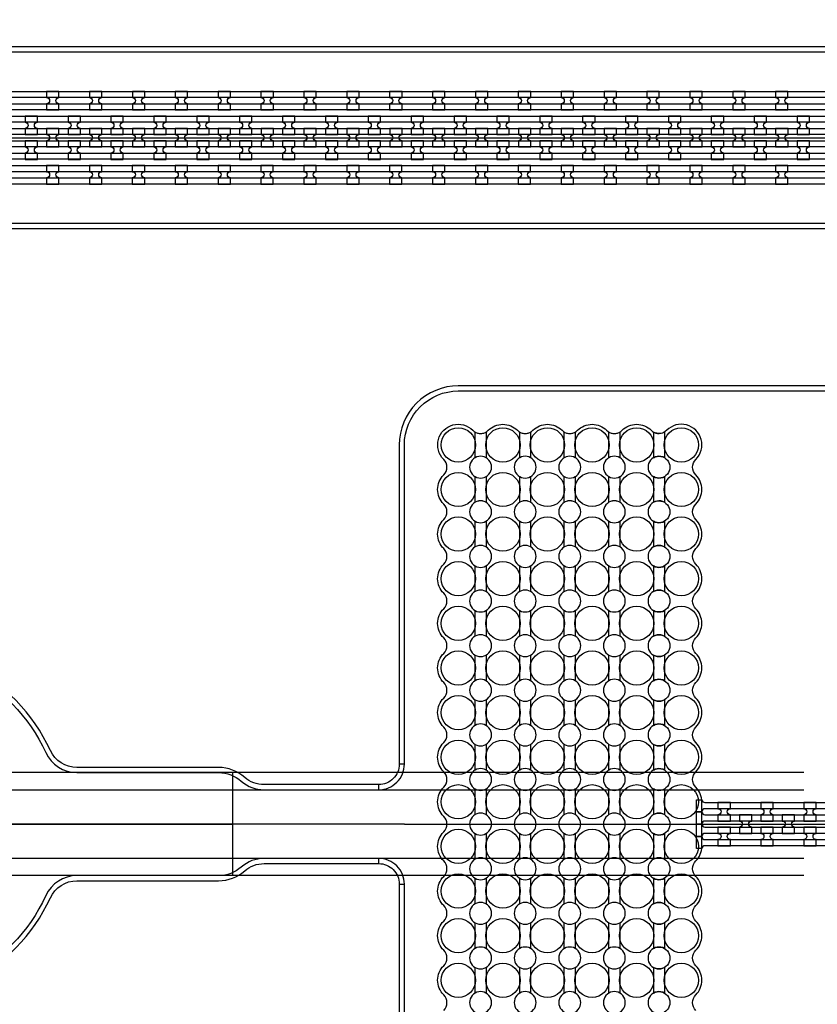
# Model space of a CAD drawing. Extents: x -63500 to 63500, y -63500 to 63500.
# Tile 278 of 296: x 21107 to 25757, y 14340 to 20078. Entities that reach past the tile are written whole.
import ezdxf

# ---------------------------------------------------------------- set-up
doc = ezdxf.new("R2010")
doc.units = 13
doc.header["$MEASUREMENT"] = 0
for name, color, linetype in [('1_Metal', 2, 'Continuous'), ('2_Electrodes', 5, 'Continuous'), ('3_Outline', 4, 'Continuous')]:
    doc.layers.add(name, color=color, linetype=linetype)

msp = doc.modelspace()

# ---------------------------------------------------------------- linework, layer by layer
for p, q in [((14350, 19390), (32850, 19390)), ((25677.8, 15690), (20394.9, 15690)), ((22350, 15090), (22350, 15690)), ((19939.4, 15590), (25677.8, 15590)), ((23350, 15390), (20350, 15390)), ((20350, 15390), (22350, 15390)), ((23350, 15390), (25084, 15390)), ((25084, 15390), (33248.2, 15390)), ((25677.8, 15190), (19939.4, 15190)), ((25677.8, 15090), (20331.9, 15090))]:
    msp.add_line(p, q)
for radius in [50000, 47500, 45000]:
    msp.add_circle((0, 0), radius)
at = {"layer": '1_Metal'}
for points in [[(-50000, 0, -1), (50000, 0), (51000, 0, 1), (-51000, 0)], [(21336.1, 19659.9), (21264.1, 19659.9), (21264.1, 19623.9, -0.414214), (21282.1, 19605.9), (21282.1, 19605.9, -0.414214), (21264.1, 19587.9), (21264.1, 19551.9), (21336.1, 19551.9), (21336.1, 19587.9, -0.414214), (21318.1, 19605.9), (21318.1, 19605.9, -0.414214), (21336.1, 19623.9)], [(21586.1, 19659.9), (21514.1, 19659.9), (21514.1, 19623.9, -0.414214), (21532.1, 19605.9), (21532.1, 19605.9, -0.414214), (21514.1, 19587.9), (21514.1, 19551.9), (21586.1, 19551.9), (21586.1, 19587.9, -0.414214), (21568.1, 19605.9), (21568.1, 19605.9, -0.414214), (21586.1, 19623.9)], [(21836.1, 19659.9), (21764.1, 19659.9), (21764.1, 19623.9, -0.414214), (21782.1, 19605.9), (21782.1, 19605.9, -0.414214), (21764.1, 19587.9), (21764.1, 19551.9), (21836.1, 19551.9), (21836.1, 19587.9, -0.414214), (21818.1, 19605.9), (21818.1, 19605.9, -0.414214), (21836.1, 19623.9)], [(22086.1, 19659.9), (22014.1, 19659.9), (22014.1, 19623.9, -0.414214), (22032.1, 19605.9), (22032.1, 19605.9, -0.414214), (22014.1, 19587.9), (22014.1, 19551.9), (22086.1, 19551.9), (22086.1, 19587.9, -0.414214), (22068.1, 19605.9), (22068.1, 19605.9, -0.414214), (22086.1, 19623.9)], [(22336.1, 19659.9), (22264.1, 19659.9), (22264.1, 19623.9, -0.414214), (22282.1, 19605.9), (22282.1, 19605.9, -0.414214), (22264.1, 19587.9), (22264.1, 19551.9), (22336.1, 19551.9), (22336.1, 19587.9, -0.414214), (22318.1, 19605.9), (22318.1, 19605.9, -0.414214), (22336.1, 19623.9)], [(22586.1, 19659.9), (22514.1, 19659.9), (22514.1, 19623.9, -0.414214), (22532.1, 19605.9), (22532.1, 19605.9, -0.414214), (22514.1, 19587.9), (22514.1, 19551.9), (22586.1, 19551.9), (22586.1, 19587.9, -0.414214), (22568.1, 19605.9), (22568.1, 19605.9, -0.414214), (22586.1, 19623.9)], [(22836.1, 19659.9), (22764.1, 19659.9), (22764.1, 19623.9, -0.414214), (22782.1, 19605.9), (22782.1, 19605.9, -0.414214), (22764.1, 19587.9), (22764.1, 19551.9), (22836.1, 19551.9), (22836.1, 19587.9, -0.414214), (22818.1, 19605.9), (22818.1, 19605.9, -0.414214), (22836.1, 19623.9)], [(23086.1, 19659.9), (23014.1, 19659.9), (23014.1, 19623.9, -0.414214), (23032.1, 19605.9), (23032.1, 19605.9, -0.414214), (23014.1, 19587.9), (23014.1, 19551.9), (23086.1, 19551.9), (23086.1, 19587.9, -0.414214), (23068.1, 19605.9), (23068.1, 19605.9, -0.414214), (23086.1, 19623.9)], [(23336.1, 19659.9), (23264.1, 19659.9), (23264.1, 19623.9, -0.414214), (23282.1, 19605.9), (23282.1, 19605.9, -0.414214), (23264.1, 19587.9), (23264.1, 19551.9), (23336.1, 19551.9), (23336.1, 19587.9, -0.414214), (23318.1, 19605.9), (23318.1, 19605.9, -0.414214), (23336.1, 19623.9)], [(23586.1, 19659.9), (23514.1, 19659.9), (23514.1, 19623.9, -0.414214), (23532.1, 19605.9), (23532.1, 19605.9, -0.414214), (23514.1, 19587.9), (23514.1, 19551.9), (23586.1, 19551.9), (23586.1, 19587.9, -0.414214), (23568.1, 19605.9), (23568.1, 19605.9, -0.414214), (23586.1, 19623.9)], [(23836.1, 19659.9), (23764.1, 19659.9), (23764.1, 19623.9, -0.414214), (23782.1, 19605.9), (23782.1, 19605.9, -0.414214), (23764.1, 19587.9), (23764.1, 19551.9), (23836.1, 19551.9), (23836.1, 19587.9, -0.414214), (23818.1, 19605.9), (23818.1, 19605.9, -0.414214), (23836.1, 19623.9)], [(24086.1, 19659.9), (24014.1, 19659.9), (24014.1, 19623.9, -0.414214), (24032.1, 19605.9), (24032.1, 19605.9, -0.414214), (24014.1, 19587.9), (24014.1, 19551.9), (24086.1, 19551.9), (24086.1, 19587.9, -0.414214), (24068.1, 19605.9), (24068.1, 19605.9, -0.414214), (24086.1, 19623.9)], [(24336.1, 19659.9), (24264.1, 19659.9), (24264.1, 19623.9, -0.414214), (24282.1, 19605.9), (24282.1, 19605.9, -0.414214), (24264.1, 19587.9), (24264.1, 19551.9), (24336.1, 19551.9), (24336.1, 19587.9, -0.414214), (24318.1, 19605.9), (24318.1, 19605.9, -0.414214), (24336.1, 19623.9)], [(24586.1, 19659.9), (24514.1, 19659.9), (24514.1, 19623.9, -0.414214), (24532.1, 19605.9), (24532.1, 19605.9, -0.414214), (24514.1, 19587.9), (24514.1, 19551.9), (24586.1, 19551.9), (24586.1, 19587.9, -0.414214), (24568.1, 19605.9), (24568.1, 19605.9, -0.414214), (24586.1, 19623.9)], [(24836.1, 19659.9), (24764.1, 19659.9), (24764.1, 19623.9, -0.414214), (24782.1, 19605.9), (24782.1, 19605.9, -0.414214), (24764.1, 19587.9), (24764.1, 19551.9), (24836.1, 19551.9), (24836.1, 19587.9, -0.414214), (24818.1, 19605.9), (24818.1, 19605.9, -0.414214), (24836.1, 19623.9)], [(25086.1, 19659.9), (25014.1, 19659.9), (25014.1, 19623.9, -0.414214), (25032.1, 19605.9), (25032.1, 19605.9, -0.414214), (25014.1, 19587.9), (25014.1, 19551.9), (25086.1, 19551.9), (25086.1, 19587.9, -0.414214), (25068.1, 19605.9), (25068.1, 19605.9, -0.414214), (25086.1, 19623.9)], [(25336.1, 19659.9), (25264.1, 19659.9), (25264.1, 19623.9, -0.414214), (25282.1, 19605.9), (25282.1, 19605.9, -0.414214), (25264.1, 19587.9), (25264.1, 19551.9), (25336.1, 19551.9), (25336.1, 19587.9, -0.414214), (25318.1, 19605.9), (25318.1, 19605.9, -0.414214), (25336.1, 19623.9)], [(25586.1, 19659.9), (25514.1, 19659.9), (25514.1, 19623.9, -0.414214), (25532.1, 19605.9), (25532.1, 19605.9, -0.414214), (25514.1, 19587.9), (25514.1, 19551.9), (25586.1, 19551.9), (25586.1, 19587.9, -0.414214), (25568.1, 19605.9), (25568.1, 19605.9, -0.414214), (25586.1, 19623.9)], [(32850, 19480), (5866, 19480, 0.414214), (4026, 17640), (4026, 17140, 0.414214), (5866, 15300), (7098, 15300, 0.414214), (7116, 15318), (7116, 15318), (7146.6, 15318), (7146.6, 15247.9), (7116.6, 15247.9, 0.384752), (7098.7, 15264), (5866, 15264, -0.414214), (3990, 17140), (3990, 17640, -0.414214), (5866, 19516), (32850, 19516)], [(21139.2, 19407.9), (21211.2, 19407.9), (21211.2, 19443.9, -0.414214), (21193.2, 19461.9), (21193.2, 19461.9, -0.414214), (21211.2, 19479.9), (21211.2, 19515.9), (21139.2, 19515.9), (21139.2, 19479.9, -0.414214), (21157.2, 19461.9), (21157.2, 19461.9, -0.414214), (21139.2, 19443.9), (21139.2, 19407.9)], [(21389.2, 19407.9), (21461.2, 19407.9), (21461.2, 19443.9, -0.414214), (21443.2, 19461.9), (21443.2, 19461.9, -0.414214), (21461.2, 19479.9), (21461.2, 19515.9), (21389.2, 19515.9), (21389.2, 19479.9, -0.414214), (21407.2, 19461.9), (21407.2, 19461.9, -0.414214), (21389.2, 19443.9), (21389.2, 19407.9)], [(21639.2, 19407.9), (21711.2, 19407.9), (21711.2, 19443.9, -0.414214), (21693.2, 19461.9), (21693.2, 19461.9, -0.414214), (21711.2, 19479.9), (21711.2, 19515.9), (21639.2, 19515.9), (21639.2, 19479.9, -0.414214), (21657.2, 19461.9), (21657.2, 19461.9, -0.414214), (21639.2, 19443.9), (21639.2, 19407.9)], [(21889.2, 19407.9), (21961.2, 19407.9), (21961.2, 19443.9, -0.414214), (21943.2, 19461.9), (21943.2, 19461.9, -0.414214), (21961.2, 19479.9), (21961.2, 19515.9), (21889.2, 19515.9), (21889.2, 19479.9, -0.414214), (21907.2, 19461.9), (21907.2, 19461.9, -0.414214), (21889.2, 19443.9), (21889.2, 19407.9)], [(22139.2, 19407.9), (22211.2, 19407.9), (22211.2, 19443.9, -0.414214), (22193.2, 19461.9), (22193.2, 19461.9, -0.414214), (22211.2, 19479.9), (22211.2, 19515.9), (22139.2, 19515.9), (22139.2, 19479.9, -0.414214), (22157.2, 19461.9), (22157.2, 19461.9, -0.414214), (22139.2, 19443.9), (22139.2, 19407.9)], [(22389.2, 19407.9), (22461.2, 19407.9), (22461.2, 19443.9, -0.414214), (22443.2, 19461.9), (22443.2, 19461.9, -0.414214), (22461.2, 19479.9), (22461.2, 19515.9), (22389.2, 19515.9), (22389.2, 19479.9, -0.414214), (22407.2, 19461.9), (22407.2, 19461.9, -0.414214), (22389.2, 19443.9), (22389.2, 19407.9)], [(22639.2, 19407.9), (22711.2, 19407.9), (22711.2, 19443.9, -0.414214), (22693.2, 19461.9), (22693.2, 19461.9, -0.414214), (22711.2, 19479.9), (22711.2, 19515.9), (22639.2, 19515.9), (22639.2, 19479.9, -0.414214), (22657.2, 19461.9), (22657.2, 19461.9, -0.414214), (22639.2, 19443.9), (22639.2, 19407.9)], [(22889.2, 19407.9), (22961.2, 19407.9), (22961.2, 19443.9, -0.414214), (22943.2, 19461.9), (22943.2, 19461.9, -0.414214), (22961.2, 19479.9), (22961.2, 19515.9), (22889.2, 19515.9), (22889.2, 19479.9, -0.414214), (22907.2, 19461.9), (22907.2, 19461.9, -0.414214), (22889.2, 19443.9), (22889.2, 19407.9)], [(23139.2, 19407.9), (23211.2, 19407.9), (23211.2, 19443.9, -0.414214), (23193.2, 19461.9), (23193.2, 19461.9, -0.414214), (23211.2, 19479.9), (23211.2, 19515.9), (23139.2, 19515.9), (23139.2, 19479.9, -0.414214), (23157.2, 19461.9), (23157.2, 19461.9, -0.414214), (23139.2, 19443.9), (23139.2, 19407.9)], [(23389.2, 19407.9), (23461.2, 19407.9), (23461.2, 19443.9, -0.414214), (23443.2, 19461.9), (23443.2, 19461.9, -0.414214), (23461.2, 19479.9), (23461.2, 19515.9), (23389.2, 19515.9), (23389.2, 19479.9, -0.414214), (23407.2, 19461.9), (23407.2, 19461.9, -0.414214), (23389.2, 19443.9), (23389.2, 19407.9)], [(23639.2, 19407.9), (23711.2, 19407.9), (23711.2, 19443.9, -0.414214), (23693.2, 19461.9), (23693.2, 19461.9, -0.414214), (23711.2, 19479.9), (23711.2, 19515.9), (23639.2, 19515.9), (23639.2, 19479.9, -0.414214), (23657.2, 19461.9), (23657.2, 19461.9, -0.414214), (23639.2, 19443.9), (23639.2, 19407.9)], [(23889.2, 19407.9), (23961.2, 19407.9), (23961.2, 19443.9, -0.414214), (23943.2, 19461.9), (23943.2, 19461.9, -0.414214), (23961.2, 19479.9), (23961.2, 19515.9), (23889.2, 19515.9), (23889.2, 19479.9, -0.414214), (23907.2, 19461.9), (23907.2, 19461.9, -0.414214), (23889.2, 19443.9), (23889.2, 19407.9)], [(24139.2, 19407.9), (24211.2, 19407.9), (24211.2, 19443.9, -0.414214), (24193.2, 19461.9), (24193.2, 19461.9, -0.414214), (24211.2, 19479.9), (24211.2, 19515.9), (24139.2, 19515.9), (24139.2, 19479.9, -0.414214), (24157.2, 19461.9), (24157.2, 19461.9, -0.414214), (24139.2, 19443.9), (24139.2, 19407.9)], [(24389.2, 19407.9), (24461.2, 19407.9), (24461.2, 19443.9, -0.414214), (24443.2, 19461.9), (24443.2, 19461.9, -0.414214), (24461.2, 19479.9), (24461.2, 19515.9), (24389.2, 19515.9), (24389.2, 19479.9, -0.414214), (24407.2, 19461.9), (24407.2, 19461.9, -0.414214), (24389.2, 19443.9), (24389.2, 19407.9)], [(24639.2, 19407.9), (24711.2, 19407.9), (24711.2, 19443.9, -0.414214), (24693.2, 19461.9), (24693.2, 19461.9, -0.414214), (24711.2, 19479.9), (24711.2, 19515.9), (24639.2, 19515.9), (24639.2, 19479.9, -0.414214), (24657.2, 19461.9), (24657.2, 19461.9, -0.414214), (24639.2, 19443.9), (24639.2, 19407.9)], [(24889.2, 19407.9), (24961.2, 19407.9), (24961.2, 19443.9, -0.414214), (24943.2, 19461.9), (24943.2, 19461.9, -0.414214), (24961.2, 19479.9), (24961.2, 19515.9), (24889.2, 19515.9), (24889.2, 19479.9, -0.414214), (24907.2, 19461.9), (24907.2, 19461.9, -0.414214), (24889.2, 19443.9), (24889.2, 19407.9)], [(25139.2, 19407.9), (25211.2, 19407.9), (25211.2, 19443.9, -0.414214), (25193.2, 19461.9), (25193.2, 19461.9, -0.414214), (25211.2, 19479.9), (25211.2, 19515.9), (25139.2, 19515.9), (25139.2, 19479.9, -0.414214), (25157.2, 19461.9), (25157.2, 19461.9, -0.414214), (25139.2, 19443.9), (25139.2, 19407.9)], [(25389.2, 19407.9), (25461.2, 19407.9), (25461.2, 19443.9, -0.414214), (25443.2, 19461.9), (25443.2, 19461.9, -0.414214), (25461.2, 19479.9), (25461.2, 19515.9), (25389.2, 19515.9), (25389.2, 19479.9, -0.414214), (25407.2, 19461.9), (25407.2, 19461.9, -0.414214), (25389.2, 19443.9), (25389.2, 19407.9)], [(25639.2, 19407.9), (25711.2, 19407.9), (25711.2, 19443.9, -0.414214), (25693.2, 19461.9), (25693.2, 19461.9, -0.414214), (25711.2, 19479.9), (25711.2, 19515.9), (25639.2, 19515.9), (25639.2, 19479.9, -0.414214), (25657.2, 19461.9), (25657.2, 19461.9, -0.414214), (25639.2, 19443.9), (25639.2, 19407.9)], [(32850, 19408), (32446, 19408), (32446, 19408), (5866, 19408, 0.414214), (4098, 17640), (4098, 17140, 0.414214), (5866, 15372), (7098, 15372, 0.414214), (7116, 15390), (7116, 15390), (7146.6, 15390), (7146.6, 15318), (7116, 15318, 0.414214), (7098, 15336), (5866, 15336, -0.414214), (4062, 17140), (4062, 17640, -0.414214), (5866, 19444), (32446, 19444), (32850, 19444)], [(21264.2, 19335.9), (21336.2, 19335.9), (21336.2, 19371.9, -0.414214), (21318.2, 19389.9), (21318.2, 19389.9, -0.414214), (21336.2, 19407.9), (21336.2, 19443.9), (21264.2, 19443.9), (21264.2, 19407.9, -0.414214), (21282.2, 19389.9), (21282.2, 19389.9, -0.414214), (21264.2, 19371.9), (21264.2, 19335.9)], [(21514.2, 19335.9), (21586.2, 19335.9), (21586.2, 19371.9, -0.414214), (21568.2, 19389.9), (21568.2, 19389.9, -0.414214), (21586.2, 19407.9), (21586.2, 19443.9), (21514.2, 19443.9), (21514.2, 19407.9, -0.414214), (21532.2, 19389.9), (21532.2, 19389.9, -0.414214), (21514.2, 19371.9), (21514.2, 19335.9)], [(21764.2, 19335.9), (21836.2, 19335.9), (21836.2, 19371.9, -0.414214), (21818.2, 19389.9), (21818.2, 19389.9, -0.414214), (21836.2, 19407.9), (21836.2, 19443.9), (21764.2, 19443.9), (21764.2, 19407.9, -0.414214), (21782.2, 19389.9), (21782.2, 19389.9, -0.414214), (21764.2, 19371.9), (21764.2, 19335.9)], [(22014.2, 19335.9), (22086.2, 19335.9), (22086.2, 19371.9, -0.414214), (22068.2, 19389.9), (22068.2, 19389.9, -0.414214), (22086.2, 19407.9), (22086.2, 19443.9), (22014.2, 19443.9), (22014.2, 19407.9, -0.414214), (22032.2, 19389.9), (22032.2, 19389.9, -0.414214), (22014.2, 19371.9), (22014.2, 19335.9)], [(22264.2, 19335.9), (22336.2, 19335.9), (22336.2, 19371.9, -0.414214), (22318.2, 19389.9), (22318.2, 19389.9, -0.414214), (22336.2, 19407.9), (22336.2, 19443.9), (22264.2, 19443.9), (22264.2, 19407.9, -0.414214), (22282.2, 19389.9), (22282.2, 19389.9, -0.414214), (22264.2, 19371.9), (22264.2, 19335.9)], [(22514.2, 19335.9), (22586.2, 19335.9), (22586.2, 19371.9, -0.414214), (22568.2, 19389.9), (22568.2, 19389.9, -0.414214), (22586.2, 19407.9), (22586.2, 19443.9), (22514.2, 19443.9), (22514.2, 19407.9, -0.414214), (22532.2, 19389.9), (22532.2, 19389.9, -0.414214), (22514.2, 19371.9), (22514.2, 19335.9)], [(22764.2, 19335.9), (22836.2, 19335.9), (22836.2, 19371.9, -0.414214), (22818.2, 19389.9), (22818.2, 19389.9, -0.414214), (22836.2, 19407.9), (22836.2, 19443.9), (22764.2, 19443.9), (22764.2, 19407.9, -0.414214), (22782.2, 19389.9), (22782.2, 19389.9, -0.414214), (22764.2, 19371.9), (22764.2, 19335.9)], [(23014.2, 19335.9), (23086.2, 19335.9), (23086.2, 19371.9, -0.414214), (23068.2, 19389.9), (23068.2, 19389.9, -0.414214), (23086.2, 19407.9), (23086.2, 19443.9), (23014.2, 19443.9), (23014.2, 19407.9, -0.414214), (23032.2, 19389.9), (23032.2, 19389.9, -0.414214), (23014.2, 19371.9), (23014.2, 19335.9)], [(23264.2, 19335.9), (23336.2, 19335.9), (23336.2, 19371.9, -0.414214), (23318.2, 19389.9), (23318.2, 19389.9, -0.414214), (23336.2, 19407.9), (23336.2, 19443.9), (23264.2, 19443.9), (23264.2, 19407.9, -0.414214), (23282.2, 19389.9), (23282.2, 19389.9, -0.414214), (23264.2, 19371.9), (23264.2, 19335.9)], [(23514.2, 19335.9), (23586.2, 19335.9), (23586.2, 19371.9, -0.414214), (23568.2, 19389.9), (23568.2, 19389.9, -0.414214), (23586.2, 19407.9), (23586.2, 19443.9), (23514.2, 19443.9), (23514.2, 19407.9, -0.414214), (23532.2, 19389.9), (23532.2, 19389.9, -0.414214), (23514.2, 19371.9), (23514.2, 19335.9)], [(23764.2, 19335.9), (23836.2, 19335.9), (23836.2, 19371.9, -0.414214), (23818.2, 19389.9), (23818.2, 19389.9, -0.414214), (23836.2, 19407.9), (23836.2, 19443.9), (23764.2, 19443.9), (23764.2, 19407.9, -0.414214), (23782.2, 19389.9), (23782.2, 19389.9, -0.414214), (23764.2, 19371.9), (23764.2, 19335.9)], [(24014.2, 19335.9), (24086.2, 19335.9), (24086.2, 19371.9, -0.414214), (24068.2, 19389.9), (24068.2, 19389.9, -0.414214), (24086.2, 19407.9), (24086.2, 19443.9), (24014.2, 19443.9), (24014.2, 19407.9, -0.414214), (24032.2, 19389.9), (24032.2, 19389.9, -0.414214), (24014.2, 19371.9), (24014.2, 19335.9)], [(24264.2, 19335.9), (24336.2, 19335.9), (24336.2, 19371.9, -0.414214), (24318.2, 19389.9), (24318.2, 19389.9, -0.414214), (24336.2, 19407.9), (24336.2, 19443.9), (24264.2, 19443.9), (24264.2, 19407.9, -0.414214), (24282.2, 19389.9), (24282.2, 19389.9, -0.414214), (24264.2, 19371.9), (24264.2, 19335.9)], [(24514.2, 19335.9), (24586.2, 19335.9), (24586.2, 19371.9, -0.414214), (24568.2, 19389.9), (24568.2, 19389.9, -0.414214), (24586.2, 19407.9), (24586.2, 19443.9), (24514.2, 19443.9), (24514.2, 19407.9, -0.414214), (24532.2, 19389.9), (24532.2, 19389.9, -0.414214), (24514.2, 19371.9), (24514.2, 19335.9)], [(24764.2, 19335.9), (24836.2, 19335.9), (24836.2, 19371.9, -0.414214), (24818.2, 19389.9), (24818.2, 19389.9, -0.414214), (24836.2, 19407.9), (24836.2, 19443.9), (24764.2, 19443.9), (24764.2, 19407.9, -0.414214), (24782.2, 19389.9), (24782.2, 19389.9, -0.414214), (24764.2, 19371.9), (24764.2, 19335.9)], [(25014.2, 19335.9), (25086.2, 19335.9), (25086.2, 19371.9, -0.414214), (25068.2, 19389.9), (25068.2, 19389.9, -0.414214), (25086.2, 19407.9), (25086.2, 19443.9), (25014.2, 19443.9), (25014.2, 19407.9, -0.414214), (25032.2, 19389.9), (25032.2, 19389.9, -0.414214), (25014.2, 19371.9), (25014.2, 19335.9)], [(25264.2, 19335.9), (25336.2, 19335.9), (25336.2, 19371.9, -0.414214), (25318.2, 19389.9), (25318.2, 19389.9, -0.414214), (25336.2, 19407.9), (25336.2, 19443.9), (25264.2, 19443.9), (25264.2, 19407.9, -0.414214), (25282.2, 19389.9), (25282.2, 19389.9, -0.414214), (25264.2, 19371.9), (25264.2, 19335.9)], [(25514.2, 19335.9), (25586.2, 19335.9), (25586.2, 19371.9, -0.414214), (25568.2, 19389.9), (25568.2, 19389.9, -0.414214), (25586.2, 19407.9), (25586.2, 19443.9), (25514.2, 19443.9), (25514.2, 19407.9, -0.414214), (25532.2, 19389.9), (25532.2, 19389.9, -0.414214), (25514.2, 19371.9), (25514.2, 19335.9)], [(32850, 19336), (32446, 19336), (5866, 19336, 0.414214), (4170, 17640), (4170, 17140, 0.414214), (5866, 15444), (7098, 15444, 0.414214), (7116, 15462), (7116, 15462), (7146.6, 15462), (7146.6, 15390), (7116, 15390, 0.414214), (7098, 15408), (5866, 15408, -0.414214), (4134, 17140), (4134, 17640, -0.414214), (5866, 19372), (32446, 19372), (32850, 19372)], [(21139.2, 19371.9), (21139.2, 19335.9, -0.414214), (21157.2, 19317.9), (21157.2, 19317.9, -0.414214), (21139.2, 19299.9), (21139.2, 19263.9), (21211.2, 19263.9), (21211.2, 19299.9, -0.414214), (21193.2, 19317.9), (21193.2, 19317.9, -0.414214), (21211.2, 19335.9), (21211.2, 19371.9)], [(21389.2, 19371.9), (21389.2, 19335.9, -0.414214), (21407.2, 19317.9), (21407.2, 19317.9, -0.414214), (21389.2, 19299.9), (21389.2, 19263.9), (21461.2, 19263.9), (21461.2, 19299.9, -0.414214), (21443.2, 19317.9), (21443.2, 19317.9, -0.414214), (21461.2, 19335.9), (21461.2, 19371.9)], [(21639.2, 19371.9), (21639.2, 19335.9, -0.414214), (21657.2, 19317.9), (21657.2, 19317.9, -0.414214), (21639.2, 19299.9), (21639.2, 19263.9), (21711.2, 19263.9), (21711.2, 19299.9, -0.414214), (21693.2, 19317.9), (21693.2, 19317.9, -0.414214), (21711.2, 19335.9), (21711.2, 19371.9)], [(21889.2, 19371.9), (21889.2, 19335.9, -0.414214), (21907.2, 19317.9), (21907.2, 19317.9, -0.414214), (21889.2, 19299.9), (21889.2, 19263.9), (21961.2, 19263.9), (21961.2, 19299.9, -0.414214), (21943.2, 19317.9), (21943.2, 19317.9, -0.414214), (21961.2, 19335.9), (21961.2, 19371.9)], [(22139.2, 19371.9), (22139.2, 19335.9, -0.414214), (22157.2, 19317.9), (22157.2, 19317.9, -0.414214), (22139.2, 19299.9), (22139.2, 19263.9), (22211.2, 19263.9), (22211.2, 19299.9, -0.414214), (22193.2, 19317.9), (22193.2, 19317.9, -0.414214), (22211.2, 19335.9), (22211.2, 19371.9)], [(22389.2, 19371.9), (22389.2, 19335.9, -0.414214), (22407.2, 19317.9), (22407.2, 19317.9, -0.414214), (22389.2, 19299.9), (22389.2, 19263.9), (22461.2, 19263.9), (22461.2, 19299.9, -0.414214), (22443.2, 19317.9), (22443.2, 19317.9, -0.414214), (22461.2, 19335.9), (22461.2, 19371.9)], [(22639.2, 19371.9), (22639.2, 19335.9, -0.414214), (22657.2, 19317.9), (22657.2, 19317.9, -0.414214), (22639.2, 19299.9), (22639.2, 19263.9), (22711.2, 19263.9), (22711.2, 19299.9, -0.414214), (22693.2, 19317.9), (22693.2, 19317.9, -0.414214), (22711.2, 19335.9), (22711.2, 19371.9)], [(22889.2, 19371.9), (22889.2, 19335.9, -0.414214), (22907.2, 19317.9), (22907.2, 19317.9, -0.414214), (22889.2, 19299.9), (22889.2, 19263.9), (22961.2, 19263.9), (22961.2, 19299.9, -0.414214), (22943.2, 19317.9), (22943.2, 19317.9, -0.414214), (22961.2, 19335.9), (22961.2, 19371.9)], [(23139.2, 19371.9), (23139.2, 19335.9, -0.414214), (23157.2, 19317.9), (23157.2, 19317.9, -0.414214), (23139.2, 19299.9), (23139.2, 19263.9), (23211.2, 19263.9), (23211.2, 19299.9, -0.414214), (23193.2, 19317.9), (23193.2, 19317.9, -0.414214), (23211.2, 19335.9), (23211.2, 19371.9)], [(23389.2, 19371.9), (23389.2, 19335.9, -0.414214), (23407.2, 19317.9), (23407.2, 19317.9, -0.414214), (23389.2, 19299.9), (23389.2, 19263.9), (23461.2, 19263.9), (23461.2, 19299.9, -0.414214), (23443.2, 19317.9), (23443.2, 19317.9, -0.414214), (23461.2, 19335.9), (23461.2, 19371.9)], [(23639.2, 19371.9), (23639.2, 19335.9, -0.414214), (23657.2, 19317.9), (23657.2, 19317.9, -0.414214), (23639.2, 19299.9), (23639.2, 19263.9), (23711.2, 19263.9), (23711.2, 19299.9, -0.414214), (23693.2, 19317.9), (23693.2, 19317.9, -0.414214), (23711.2, 19335.9), (23711.2, 19371.9)], [(23889.2, 19371.9), (23889.2, 19335.9, -0.414214), (23907.2, 19317.9), (23907.2, 19317.9, -0.414214), (23889.2, 19299.9), (23889.2, 19263.9), (23961.2, 19263.9), (23961.2, 19299.9, -0.414214), (23943.2, 19317.9), (23943.2, 19317.9, -0.414214), (23961.2, 19335.9), (23961.2, 19371.9)], [(24139.2, 19371.9), (24139.2, 19335.9, -0.414214), (24157.2, 19317.9), (24157.2, 19317.9, -0.414214), (24139.2, 19299.9), (24139.2, 19263.9), (24211.2, 19263.9), (24211.2, 19299.9, -0.414214), (24193.2, 19317.9), (24193.2, 19317.9, -0.414214), (24211.2, 19335.9), (24211.2, 19371.9)], [(24389.2, 19371.9), (24389.2, 19335.9, -0.414214), (24407.2, 19317.9), (24407.2, 19317.9, -0.414214), (24389.2, 19299.9), (24389.2, 19263.9), (24461.2, 19263.9), (24461.2, 19299.9, -0.414214), (24443.2, 19317.9), (24443.2, 19317.9, -0.414214), (24461.2, 19335.9), (24461.2, 19371.9)], [(24639.2, 19371.9), (24639.2, 19335.9, -0.414214), (24657.2, 19317.9), (24657.2, 19317.9, -0.414214), (24639.2, 19299.9), (24639.2, 19263.9), (24711.2, 19263.9), (24711.2, 19299.9, -0.414214), (24693.2, 19317.9), (24693.2, 19317.9, -0.414214), (24711.2, 19335.9), (24711.2, 19371.9)], [(24889.2, 19371.9), (24889.2, 19335.9, -0.414214), (24907.2, 19317.9), (24907.2, 19317.9, -0.414214), (24889.2, 19299.9), (24889.2, 19263.9), (24961.2, 19263.9), (24961.2, 19299.9, -0.414214), (24943.2, 19317.9), (24943.2, 19317.9, -0.414214), (24961.2, 19335.9), (24961.2, 19371.9)], [(25139.2, 19371.9), (25139.2, 19335.9, -0.414214), (25157.2, 19317.9), (25157.2, 19317.9, -0.414214), (25139.2, 19299.9), (25139.2, 19263.9), (25211.2, 19263.9), (25211.2, 19299.9, -0.414214), (25193.2, 19317.9), (25193.2, 19317.9, -0.414214), (25211.2, 19335.9), (25211.2, 19371.9)], [(25389.2, 19371.9), (25389.2, 19335.9, -0.414214), (25407.2, 19317.9), (25407.2, 19317.9, -0.414214), (25389.2, 19299.9), (25389.2, 19263.9), (25461.2, 19263.9), (25461.2, 19299.9, -0.414214), (25443.2, 19317.9), (25443.2, 19317.9, -0.414214), (25461.2, 19335.9), (25461.2, 19371.9)], [(25639.2, 19371.9), (25639.2, 19335.9, -0.414214), (25657.2, 19317.9), (25657.2, 19317.9, -0.414214), (25639.2, 19299.9), (25639.2, 19263.9), (25711.2, 19263.9), (25711.2, 19299.9, -0.414214), (25693.2, 19317.9), (25693.2, 19317.9, -0.414214), (25711.2, 19335.9), (25711.2, 19371.9)], [(32850, 19264), (32446, 19264), (5866, 19264, 0.414214), (4242, 17640), (4242, 17140, 0.414214), (5866, 15516), (7098.7, 15516, 0.384752), (7116.6, 15532.2), (7146.6, 15532.2), (7146.6, 15462), (7116, 15462, 0.414214), (7098, 15480), (5866, 15480, -0.414214), (4206, 17140), (4206, 17640, -0.414214), (5866, 19300), (32446, 19300), (32850, 19300)], [(21336, 19227.9), (21264, 19227.9), (21264, 19191.9, -0.414214), (21282, 19173.9), (21282, 19173.9, -0.414214), (21264, 19155.9), (21264, 19119.9), (21336, 19119.9), (21336, 19155.9, -0.414214), (21318, 19173.9), (21318, 19173.9, -0.414214), (21336, 19191.9)], [(21586, 19227.9), (21514, 19227.9), (21514, 19191.9, -0.414214), (21532, 19173.9), (21532, 19173.9, -0.414214), (21514, 19155.9), (21514, 19119.9), (21586, 19119.9), (21586, 19155.9, -0.414214), (21568, 19173.9), (21568, 19173.9, -0.414214), (21586, 19191.9)], [(21836, 19227.9), (21764, 19227.9), (21764, 19191.9, -0.414214), (21782, 19173.9), (21782, 19173.9, -0.414214), (21764, 19155.9), (21764, 19119.9), (21836, 19119.9), (21836, 19155.9, -0.414214), (21818, 19173.9), (21818, 19173.9, -0.414214), (21836, 19191.9)], [(22086, 19227.9), (22014, 19227.9), (22014, 19191.9, -0.414214), (22032, 19173.9), (22032, 19173.9, -0.414214), (22014, 19155.9), (22014, 19119.9), (22086, 19119.9), (22086, 19155.9, -0.414214), (22068, 19173.9), (22068, 19173.9, -0.414214), (22086, 19191.9)], [(22336, 19227.9), (22264, 19227.9), (22264, 19191.9, -0.414214), (22282, 19173.9), (22282, 19173.9, -0.414214), (22264, 19155.9), (22264, 19119.9), (22336, 19119.9), (22336, 19155.9, -0.414214), (22318, 19173.9), (22318, 19173.9, -0.414214), (22336, 19191.9)], [(22586, 19227.9), (22514, 19227.9), (22514, 19191.9, -0.414214), (22532, 19173.9), (22532, 19173.9, -0.414214), (22514, 19155.9), (22514, 19119.9), (22586, 19119.9), (22586, 19155.9, -0.414214), (22568, 19173.9), (22568, 19173.9, -0.414214), (22586, 19191.9)], [(22836, 19227.9), (22764, 19227.9), (22764, 19191.9, -0.414214), (22782, 19173.9), (22782, 19173.9, -0.414214), (22764, 19155.9), (22764, 19119.9), (22836, 19119.9), (22836, 19155.9, -0.414214), (22818, 19173.9), (22818, 19173.9, -0.414214), (22836, 19191.9)], [(23086, 19227.9), (23014, 19227.9), (23014, 19191.9, -0.414214), (23032, 19173.9), (23032, 19173.9, -0.414214), (23014, 19155.9), (23014, 19119.9), (23086, 19119.9), (23086, 19155.9, -0.414214), (23068, 19173.9), (23068, 19173.9, -0.414214), (23086, 19191.9)], [(23336, 19227.9), (23264, 19227.9), (23264, 19191.9, -0.414214), (23282, 19173.9), (23282, 19173.9, -0.414214), (23264, 19155.9), (23264, 19119.9), (23336, 19119.9), (23336, 19155.9, -0.414214), (23318, 19173.9), (23318, 19173.9, -0.414214), (23336, 19191.9)], [(23586, 19227.9), (23514, 19227.9), (23514, 19191.9, -0.414214), (23532, 19173.9), (23532, 19173.9, -0.414214), (23514, 19155.9), (23514, 19119.9), (23586, 19119.9), (23586, 19155.9, -0.414214), (23568, 19173.9), (23568, 19173.9, -0.414214), (23586, 19191.9)], [(23836, 19227.9), (23764, 19227.9), (23764, 19191.9, -0.414214), (23782, 19173.9), (23782, 19173.9, -0.414214), (23764, 19155.9), (23764, 19119.9), (23836, 19119.9), (23836, 19155.9, -0.414214), (23818, 19173.9), (23818, 19173.9, -0.414214), (23836, 19191.9)], [(24086, 19227.9), (24014, 19227.9), (24014, 19191.9, -0.414214), (24032, 19173.9), (24032, 19173.9, -0.414214), (24014, 19155.9), (24014, 19119.9), (24086, 19119.9), (24086, 19155.9, -0.414214), (24068, 19173.9), (24068, 19173.9, -0.414214), (24086, 19191.9)], [(24336, 19227.9), (24264, 19227.9), (24264, 19191.9, -0.414214), (24282, 19173.9), (24282, 19173.9, -0.414214), (24264, 19155.9), (24264, 19119.9), (24336, 19119.9), (24336, 19155.9, -0.414214), (24318, 19173.9), (24318, 19173.9, -0.414214), (24336, 19191.9)], [(24586, 19227.9), (24514, 19227.9), (24514, 19191.9, -0.414214), (24532, 19173.9), (24532, 19173.9, -0.414214), (24514, 19155.9), (24514, 19119.9), (24586, 19119.9), (24586, 19155.9, -0.414214), (24568, 19173.9), (24568, 19173.9, -0.414214), (24586, 19191.9)], [(24836, 19227.9), (24764, 19227.9), (24764, 19191.9, -0.414214), (24782, 19173.9), (24782, 19173.9, -0.414214), (24764, 19155.9), (24764, 19119.9), (24836, 19119.9), (24836, 19155.9, -0.414214), (24818, 19173.9), (24818, 19173.9, -0.414214), (24836, 19191.9)], [(25086, 19227.9), (25014, 19227.9), (25014, 19191.9, -0.414214), (25032, 19173.9), (25032, 19173.9, -0.414214), (25014, 19155.9), (25014, 19119.9), (25086, 19119.9), (25086, 19155.9, -0.414214), (25068, 19173.9), (25068, 19173.9, -0.414214), (25086, 19191.9)], [(25336, 19227.9), (25264, 19227.9), (25264, 19191.9, -0.414214), (25282, 19173.9), (25282, 19173.9, -0.414214), (25264, 19155.9), (25264, 19119.9), (25336, 19119.9), (25336, 19155.9, -0.414214), (25318, 19173.9), (25318, 19173.9, -0.414214), (25336, 19191.9)], [(25586, 19227.9), (25514, 19227.9), (25514, 19191.9, -0.414214), (25532, 19173.9), (25532, 19173.9, -0.414214), (25514, 19155.9), (25514, 19119.9), (25586, 19119.9), (25586, 19155.9, -0.414214), (25568, 19173.9), (25568, 19173.9, -0.414214), (25586, 19191.9)], [(25250, 15408), (25250, 15444, -0.414214), (25232, 15462), (25232, 15462, -0.414214), (25250, 15480), (25250, 15516), (25178, 15516), (25178, 15480, -0.414214), (25196, 15462), (25196, 15462, -0.414214), (25178, 15444), (25178, 15408)], [(25500, 15408), (25500, 15444, -0.414214), (25482, 15462), (25482, 15462, -0.414214), (25500, 15480), (25500, 15516), (25428, 15516), (25428, 15480, -0.414214), (25446, 15462), (25446, 15462, -0.414214), (25428, 15444), (25428, 15408)], [(25750, 15408), (25750, 15444, -0.414214), (25732, 15462), (25732, 15462, -0.414214), (25750, 15480), (25750, 15516), (25678, 15516), (25678, 15480, -0.414214), (25696, 15462), (25696, 15462, -0.414214), (25678, 15444), (25678, 15408)], [(25375, 15444), (25303, 15444), (25303, 15408, -0.414214), (25321, 15390), (25321, 15390, -0.414214), (25303, 15372), (25303, 15336), (25375, 15336), (25375, 15372, -0.414214), (25357, 15390), (25357, 15390, -0.414214), (25375, 15408), (25375, 15444)], [(25625, 15444), (25553, 15444), (25553, 15408, -0.414214), (25571, 15390), (25571, 15390, -0.414214), (25553, 15372), (25553, 15336), (25625, 15336), (25625, 15372, -0.414214), (25607, 15390), (25607, 15390, -0.414214), (25625, 15408), (25625, 15444)], [(25250, 15372), (25178, 15372), (25178, 15336, -0.414214), (25196, 15318), (25196, 15318, -0.414214), (25178, 15300), (25178, 15264), (25250, 15264), (25250, 15300, -0.414214), (25232, 15318), (25232, 15318, -0.414214), (25250, 15336), (25250, 15372)], [(25500, 15372), (25428, 15372), (25428, 15336, -0.414214), (25446, 15318), (25446, 15318, -0.414214), (25428, 15300), (25428, 15264), (25500, 15264), (25500, 15300, -0.414214), (25482, 15318), (25482, 15318, -0.414214), (25500, 15336), (25500, 15372)], [(25750, 15372), (25678, 15372), (25678, 15336, -0.414214), (25696, 15318), (25696, 15318, -0.414214), (25678, 15300), (25678, 15264), (25750, 15264), (25750, 15300, -0.414214), (25732, 15318), (25732, 15318, -0.414214), (25750, 15336), (25750, 15372)]]:
    msp.add_lwpolyline(points, format="xyb", close=True, dxfattribs=at)
for points in [[(5865.9, 19660), (32446, 19660), (32850, 19660), (32850, 19624), (32446, 19624), (5866, 19624, 0.414214)], [(5866, 19588), (32446, 19588), (32850, 19588), (32850, 19552), (32446, 19552), (5865.9, 19552, 0.414214)], [(5865.9, 19228), (32446, 19228), (32850, 19228), (32850, 19192), (32446, 19192), (5866, 19192, 0.414214)], [(5866, 19156), (32446, 19156), (32850, 19156), (32850, 19120), (32446, 19120), (32446, 19120), (5865.9, 19120, 0.414214)], [(23579.1, 14304.9, 0.414214), (23579.1, 14395.2, -0.414214), (23579.1, 14564.9, 0.414214), (23579.1, 14655.2, -0.414214), (23579.1, 14824.9, 0.414214), (23579.1, 14915.2, -0.414214), (23579.1, 15084.9, 0.414214), (23579.1, 15175.2, -0.414214), (23579.1, 15344.9, 0.414214), (23579.1, 15435.2, -0.414214), (23579.1, 15604.9, 0.414214), (23579.1, 15695.2, -0.414214), (23579.1, 15864.9, 0.414214), (23579.1, 15955.2, -0.414214), (23579.1, 16124.9, 0.414214), (23579.1, 16215.2, -0.414214), (23579.1, 16384.9, 0.414214), (23579.1, 16475.2, -0.414214), (23579.1, 16644.9, 0.414214), (23579.1, 16735.2, -0.414214), (23579.1, 16904.9, 0.414214), (23579.1, 16995.2, -0.414214), (23579.1, 17164.9, 0.414214), (23579.1, 17255.2, -0.414214), (23579.1, 17424.9, 0.414214), (23579.1, 17515.2, -1), (23748.9, 17684.9, 0.339838), (23826, 17674.8), (23826, 17525.3, 1.734808), (23826, 17414.8), (23826, 17265.3, 1.734808), (23826, 17154.8), (23826, 17005.3, 1.734808), (23826, 16894.8), (23826, 16745.3, 1.734808), (23826, 16634.8), (23826, 16485.3, 1.734808), (23826, 16374.8), (23826, 16225.3, 1.734808), (23826, 16114.8), (23826, 15965.3, 1.734808), (23826, 15854.8), (23826, 15705.3, 1.734808), (23826, 15594.8), (23826, 15445.3, 1.734808), (23826, 15334.8), (23826, 15185.3, 1.734808), (23826, 15074.8), (23826, 14925.3, 1.734808), (23826, 14814.8), (23826, 14665.3, 1.734808), (23826, 14554.8), (23826, 14405.3, 1.734808), (23826, 14294.8)], [(23762, 14294.8, 1.734808), (23762, 14405.3), (23762, 14554.8, 1.734808), (23762, 14665.3), (23762, 14814.8, 1.734808), (23762, 14925.3), (23762, 15074.8, 1.734808), (23762, 15185.3), (23762, 15334.8, 1.734808), (23762, 15445.3), (23762, 15594.8, 1.734808), (23762, 15705.3), (23762, 15854.8, 1.734808), (23762, 15965.3), (23762, 16114.8, 1.734808), (23762, 16225.3), (23762, 16374.8, 1.734808), (23762, 16485.3), (23762, 16634.8, 1.734808), (23762, 16745.3), (23762, 16894.8, 1.734808), (23762, 17005.3), (23762, 17154.8, 1.734808), (23762, 17265.3), (23762, 17414.8, 1.734808), (23762, 17525.3), (23762, 17674.8, 0.339838), (23839.1, 17684.9, -0.414214), (24008.9, 17684.9, 0.339838), (24086, 17674.8), (24086, 17525.3, 1.734808), (24086, 17414.8), (24086, 17265.3, 1.734808), (24086, 17154.8), (24086, 17005.3, 1.734808), (24086, 16894.8), (24086, 16745.3, 1.734808), (24086, 16634.8), (24086, 16485.3, 1.734808), (24086, 16374.8), (24086, 16225.3, 1.734808), (24086, 16114.8), (24086, 15965.3, 1.734808), (24086, 15854.8), (24086, 15705.3, 1.734808), (24086, 15594.8), (24086, 15445.3, 1.734808), (24086, 15334.8), (24086, 15185.3, 1.734808), (24086, 15074.8), (24086, 14925.3, 1.734808), (24086, 14814.8), (24086, 14665.3, 1.734808), (24086, 14554.8), (24086, 14405.3, 1.734808), (24086, 14294.8)], [(24022, 14294.8, 1.734808), (24022, 14405.3), (24022, 14554.8, 1.734808), (24022, 14665.3), (24022, 14814.8, 1.734808), (24022, 14925.3), (24022, 15074.8, 1.734808), (24022, 15185.3), (24022, 15334.8, 1.734808), (24022, 15445.3), (24022, 15594.8, 1.734808), (24022, 15705.3), (24022, 15854.8, 1.734808), (24022, 15965.3), (24022, 16114.8, 1.734808), (24022, 16225.3), (24022, 16374.8, 1.734808), (24022, 16485.3), (24022, 16634.8, 1.734808), (24022, 16745.3), (24022, 16894.8, 1.734808), (24022, 17005.3), (24022, 17154.8, 1.734808), (24022, 17265.3), (24022, 17414.8, 1.734808), (24022, 17525.3), (24022, 17674.8, 0.339838), (24099.1, 17684.9, -0.414214), (24268.9, 17684.9, 0.339838), (24346, 17674.8), (24346, 17525.3, 1.734808), (24346, 17414.8), (24346, 17265.3, 1.734808), (24346, 17154.8), (24346, 17005.3, 1.734808), (24346, 16894.8), (24346, 16745.3, 1.734808), (24346, 16634.8), (24346, 16485.3, 1.734808), (24346, 16374.8), (24346, 16225.3, 1.734808), (24346, 16114.8), (24346, 15965.3, 1.734808), (24346, 15854.8), (24346, 15705.3, 1.734808), (24346, 15594.8), (24346, 15445.3, 1.734808), (24346, 15334.8), (24346, 15185.3, 1.734808), (24346, 15074.8), (24346, 14925.3, 1.734808), (24346, 14814.8), (24346, 14665.3, 1.734808), (24346, 14554.8), (24346, 14405.3, 1.734808), (24346, 14294.8)], [(24282, 14294.8, 1.734808), (24282, 14405.3), (24282, 14554.8, 1.734808), (24282, 14665.3), (24282, 14814.8, 1.734808), (24282, 14925.3), (24282, 15074.8, 1.734808), (24282, 15185.3), (24282, 15334.8, 1.734808), (24282, 15445.3), (24282, 15594.8, 1.734808), (24282, 15705.3), (24282, 15854.8, 1.734808), (24282, 15965.3), (24282, 16114.8, 1.734808), (24282, 16225.3), (24282, 16374.8, 1.734808), (24282, 16485.3), (24282, 16634.8, 1.734808), (24282, 16745.3), (24282, 16894.8, 1.734808), (24282, 17005.3), (24282, 17154.8, 1.734808), (24282, 17265.3), (24282, 17414.8, 1.734808), (24282, 17525.3), (24282, 17674.8, 0.339838), (24359.1, 17684.9, -0.414214), (24528.9, 17684.9, 0.339838), (24606, 17674.8), (24606, 17525.3, 1.734808), (24606, 17414.8), (24606, 17265.3, 1.734808), (24606, 17154.8), (24606, 17005.3, 1.734808), (24606, 16894.8), (24606, 16745.3, 1.734808), (24606, 16634.8), (24606, 16485.3, 1.734808), (24606, 16374.8), (24606, 16225.3, 1.734808), (24606, 16114.8), (24606, 15965.3, 1.734808), (24606, 15854.8), (24606, 15705.3, 1.734808), (24606, 15594.8), (24606, 15445.3, 1.734808), (24606, 15334.8), (24606, 15185.3, 1.734808), (24606, 15074.8), (24606, 14925.3, 1.734808), (24606, 14814.8), (24606, 14665.3, 1.734808), (24606, 14554.8), (24606, 14405.3, 1.734808), (24606, 14294.8)], [(24542, 14294.8, 1.734808), (24542, 14405.3), (24542, 14554.8, 1.734808), (24542, 14665.3), (24542, 14814.8, 1.734808), (24542, 14925.3), (24542, 15074.8, 1.734808), (24542, 15185.3), (24542, 15334.8, 1.734808), (24542, 15445.3), (24542, 15594.8, 1.734808), (24542, 15705.3), (24542, 15854.8, 1.734808), (24542, 15965.3), (24542, 16114.8, 1.734808), (24542, 16225.3), (24542, 16374.8, 1.734808), (24542, 16485.3), (24542, 16634.8, 1.734808), (24542, 16745.3), (24542, 16894.8, 1.734808), (24542, 17005.3), (24542, 17154.8, 1.734808), (24542, 17265.3), (24542, 17414.8, 1.734808), (24542, 17525.3), (24542, 17674.8, 0.339838), (24619.1, 17684.9, -0.414214), (24788.9, 17684.9, 0.339838), (24866, 17674.8), (24866, 17525.3, 1.734808), (24866, 17414.8), (24866, 17265.3, 1.734808), (24866, 17154.8), (24866, 17005.3, 1.734808), (24866, 16894.8), (24866, 16745.3, 1.734808), (24866, 16634.8), (24866, 16485.3, 1.734808), (24866, 16374.8), (24866, 16225.3, 1.734808), (24866, 16114.8), (24866, 15965.3, 1.734808), (24866, 15854.8), (24866, 15705.3, 1.734808), (24866, 15594.8), (24866, 15445.3, 1.734808), (24866, 15334.8), (24866, 15185.3, 1.734808), (24866, 15074.8), (24866, 14925.3, 1.734808), (24866, 14814.8), (24866, 14665.3, 1.734808), (24866, 14554.8), (24866, 14405.3, 1.734808), (24866, 14294.8)], [(25048.9, 14304.9, -0.414214), (25048.9, 14395.2, 0.414214), (25048.9, 14564.9, -0.414214), (25048.9, 14655.2, 0.414214), (25048.9, 14824.9, -0.414214), (25048.9, 14915.2, 0.414214), (25048.9, 15084.9, -0.414214), (25048.9, 15175.2, 0.198912), (25084, 15260), (25084, 15520, 0.198912), (25048.9, 15604.9, -0.414214), (25048.9, 15695.2, 0.414214), (25048.9, 15864.9, -0.414214), (25048.9, 15955.2, 0.414214), (25048.9, 16124.9, -0.414214), (25048.9, 16215.2, 0.414214), (25048.9, 16384.9, -0.414214), (25048.9, 16475.2, 0.414214), (25048.9, 16644.9, -0.414214), (25048.9, 16735.2, 0.414214), (25048.9, 16904.9, -0.414214), (25048.9, 16995.2, 0.414214), (25048.9, 17164.9, -0.414214), (25048.9, 17255.2, 0.414214), (25048.9, 17424.9, -0.414214), (25048.9, 17515.2, 1), (24879.1, 17684.9, -0.339838), (24802, 17674.8), (24802, 17525.3, -1.734808), (24802, 17414.8), (24802, 17265.3, -1.734808), (24802, 17154.8), (24802, 17005.3, -1.734808), (24802, 16894.8), (24802, 16745.3, -1.734808), (24802, 16634.8), (24802, 16485.3, -1.734808), (24802, 16374.8), (24802, 16225.3, -1.734808), (24802, 16114.8), (24802, 15965.3, -1.734808), (24802, 15854.8), (24802, 15705.3, -1.734808), (24802, 15594.8), (24802, 15445.3, -1.734808), (24802, 15334.8), (24802, 15185.3, -1.734808), (24802, 15074.8), (24802, 14925.3, -1.734808), (24802, 14814.8), (24802, 14665.3, -1.734808), (24802, 14554.8), (24802, 14405.3, -1.734808), (24802, 14294.8)], [(28750, 15480), (25102, 15480, 0.414214), (25084, 15462), (25084, 15462), (25053.4, 15462), (25053.4, 15532.2), (25083.4, 15532.2, 0.384752), (25101.3, 15516), (28750, 15516, 0.414214)], [(28750, 15408), (25102, 15408, 0.414214), (25084, 15390), (25084, 15390), (25053.4, 15390), (25053.4, 15462), (25084, 15462, 0.414214), (25102, 15444), (25102, 15444), (28750, 15444, 0.414214)], [(28750, 15336), (25102, 15336, 0.414214), (25084, 15318), (25084, 15318), (25053.4, 15318), (25053.4, 15390), (25084, 15390, 0.414214), (25102, 15372), (28750, 15372, -0.414214)], [(28750, 15264), (25101.3, 15264, 0.384752), (25083.4, 15247.9), (25053.4, 15247.9), (25053.4, 15318), (25084, 15318, 0.414214), (25102, 15300), (28750, 15300, -0.414214)]]:
    msp.add_lwpolyline(points, format="xyb", dxfattribs=at)
msp.add_lwpolyline([(25084, 15318), (25084, 15318)], close=True, dxfattribs=at)
at = {"layer": '2_Electrodes'}
for points in [[(47500, 0, 1), (-47500, 0), (-51000, 0, -1), (51000, 0)], [(3916.6, 15620), (3916.6, 15590, 0.610914), (4038.5, 15827.5, -0.156977), (3616, 17140), (3616, 17640, -0.414214), (5866, 19890), (31851.8, 19890), (31851.8, 19920), (5866, 19920, 0.414214), (3586, 17640), (3586, 17140, 0.156977), (4014.1, 15810, -0.610914)], [(32937.8, 15635, 0.127017), (31834, 15920), (31078, 15920, -0.414214), (30808, 16190), (30808, 17600, 0.414214), (30464, 17944), (23664, 17944, 0.414214), (23320, 17600), (23320, 15740, -0.414214), (23200, 15620), (23200, 15590, 0.414214), (23350, 15740), (23350, 17600, -0.414214), (23664, 17914), (30464, 17914, -0.414214), (30778, 17600), (30778, 16190, 0.414214), (31078, 15890), (31834, 15890, -0.127017), (32923.3, 15608.8, 0.127017), (32995.9, 15590), (32995.9, 15620, -0.127017)], [(22419.3, 15662.5, 0.182676), (22267.2, 15720), (21440.9, 15720, -0.293253), (21286.3, 15819.2, 4.581742), (21286.3, 14960.9, -0.293253), (21440.9, 15060), (22267.2, 15060, 0.182676), (22419.3, 15117.5, -0.182676), (22531.7, 15160), (23200, 15160, -0.414214), (23320, 15040), (23350, 15040, 0.414214), (23200, 15190), (22531.7, 15190, 0.182676), (22399.4, 15140, -0.182676), (22267.2, 15090), (21440.9, 15090, 0.293253), (21259.1, 14973.4, -4.581742), (21259.1, 15806.7, 0.293253), (21440.9, 15690), (22267.2, 15690, -0.182676), (22399.4, 15640, 0.182676), (22531.7, 15590), (23200, 15590, 0.414214), (23350, 15740), (23320, 15740, -0.414214), (23200, 15620), (22531.7, 15620, -0.182676)]]:
    msp.add_lwpolyline(points, format="xyb", close=True, dxfattribs=at)
for points in [[(5866, 18860), (31851.8, 18860), (31851.8, 18890), (5866, 18890, 0.414214)], [(30464, 12866), (23664, 12866, -0.414214), (23350, 13180), (23350, 15040, 0.414214), (23200, 15190), (23200, 15160, -0.414214), (23320, 15040), (23320, 13180, 0.414214), (23664, 12836), (30464, 12836, 0.414214)]]:
    msp.add_lwpolyline(points, format="xyb", dxfattribs=at)
for centre in [(23664, 17600), (23924, 17600), (24184, 17600), (24444, 17600), (24704, 17600), (24964, 17600), (23664, 17340), (23924, 17340), (24184, 17340), (24444, 17340), (24704, 17340), (24964, 17340), (23664, 17080), (23924, 17080), (24184, 17080), (24444, 17080), (24704, 17080), (24964, 17080), (23664, 16820), (23924, 16820), (24184, 16820), (24444, 16820), (24704, 16820), (24964, 16820), (23664, 16560), (23924, 16560), (24184, 16560), (24444, 16560), (24704, 16560), (24964, 16560), (23664, 16300), (23924, 16300), (24184, 16300), (24444, 16300), (24704, 16300), (24964, 16300), (23664, 16040), (23924, 16040), (24184, 16040), (24444, 16040), (24704, 16040), (24964, 16040), (23664, 15780), (23924, 15780), (24184, 15780), (24444, 15780), (24704, 15780), (24964, 15780), (23664, 15520), (23924, 15520), (24184, 15520), (24444, 15520), (24704, 15520), (24964, 15520), (23664, 15260), (23924, 15260), (24184, 15260), (24444, 15260), (24704, 15260), (24964, 15260), (23664, 15000), (23924, 15000), (24184, 15000), (24444, 15000), (24704, 15000), (24964, 15000), (23664, 14740), (23924, 14740), (24184, 14740), (24444, 14740), (24704, 14740), (24964, 14740), (23664, 14480), (23924, 14480), (24184, 14480), (24444, 14480), (24704, 14480), (24964, 14480)]:
    msp.add_circle(centre, 100, dxfattribs=at)
at = {"layer": '3_Outline'}
for points in [[(47500, 0, 1), (-47500, 0), (-51000, 0, -1), (51000, 0)], [(3916.6, 15620), (3916.6, 15590, 0.610914), (4038.5, 15827.5, -0.156977), (3616, 17140), (3616, 17640, -0.414214), (5866, 19890), (31851.8, 19890), (31851.8, 19920), (5866, 19920, 0.414214), (3586, 17640), (3586, 17140, 0.156977), (4014.1, 15810, -0.610914)], [(32937.8, 15635, 0.127017), (31834, 15920), (31078, 15920, -0.414214), (30808, 16190), (30808, 17600, 0.414214), (30464, 17944), (23664, 17944, 0.414214), (23320, 17600), (23320, 15740, -0.414214), (23200, 15620), (23200, 15590, 0.414214), (23350, 15740), (23350, 17600, -0.414214), (23664, 17914), (30464, 17914, -0.414214), (30778, 17600), (30778, 16190, 0.414214), (31078, 15890), (31834, 15890, -0.127017), (32923.3, 15608.8, 0.127017), (32995.9, 15590), (32995.9, 15620, -0.127017)], [(22419.3, 15662.5, 0.182676), (22267.2, 15720), (21440.9, 15720, -0.293253), (21286.3, 15819.2, 4.581742), (21286.3, 14960.9, -0.293253), (21440.9, 15060), (22267.2, 15060, 0.182676), (22419.3, 15117.5, -0.182676), (22531.7, 15160), (23200, 15160, -0.414214), (23320, 15040), (23350, 15040, 0.414214), (23200, 15190), (22531.7, 15190, 0.182676), (22399.4, 15140, -0.182676), (22267.2, 15090), (21440.9, 15090, 0.293253), (21259.1, 14973.4, -4.581742), (21259.1, 15806.7, 0.293253), (21440.9, 15690), (22267.2, 15690, -0.182676), (22399.4, 15640, 0.182676), (22531.7, 15590), (23200, 15590, 0.414214), (23350, 15740), (23320, 15740, -0.414214), (23200, 15620), (22531.7, 15620, -0.182676)]]:
    msp.add_lwpolyline(points, format="xyb", close=True, dxfattribs=at)
for points in [[(5866, 18860), (31851.8, 18860), (31851.8, 18890), (5866, 18890, 0.414214)], [(30464, 12866), (23664, 12866, -0.414214), (23350, 13180), (23350, 15040, 0.414214), (23200, 15190), (23200, 15160, -0.414214), (23320, 15040), (23320, 13180, 0.414214), (23664, 12836), (30464, 12836, 0.414214)]]:
    msp.add_lwpolyline(points, format="xyb", dxfattribs=at)

doc.saveas('drawing.dxf')
